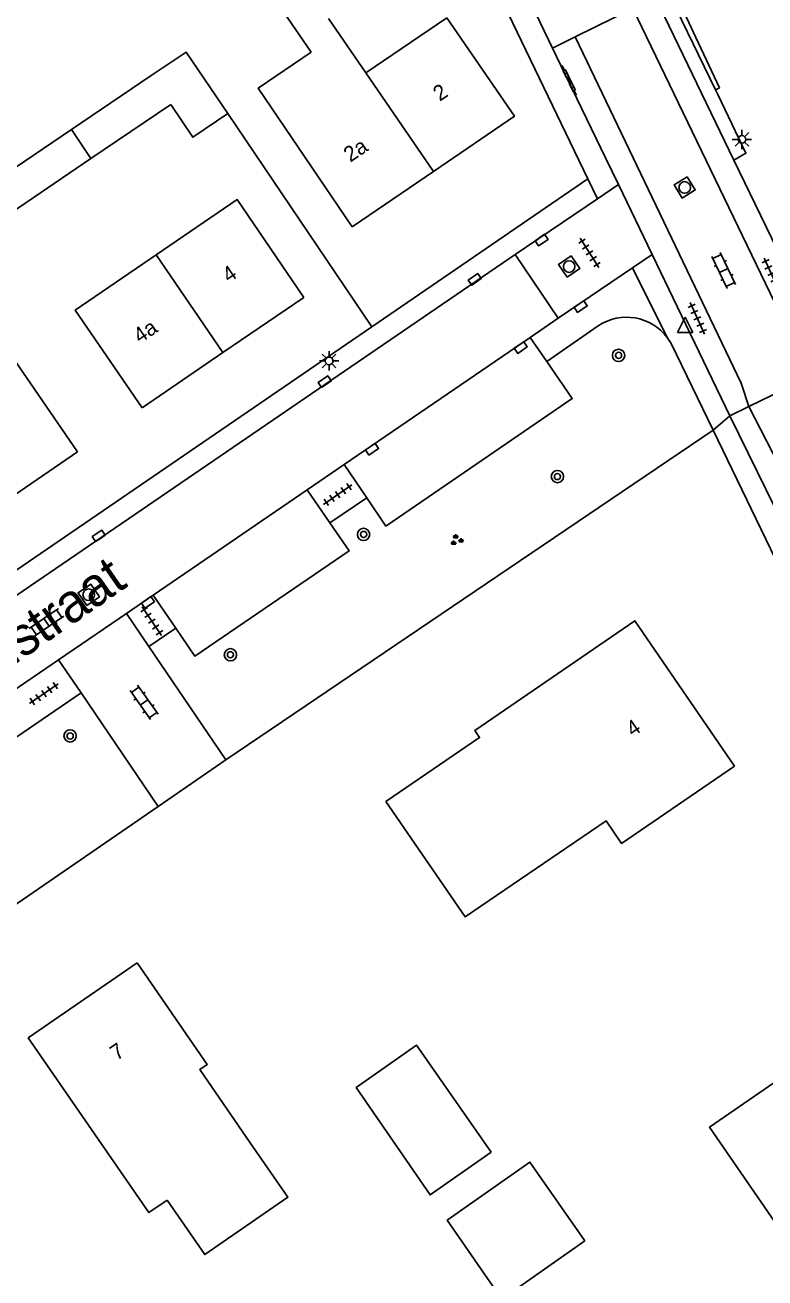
# Model space of a CAD drawing. Extents: x 137999 to 141000, y 397500 to 400501.
# Drawn here: x 138141.6 to 138189.6, y 400038.2 to 400119.4 of the extents above; entities that cross this region are included whole.
import ezdxf

# ---------------------------------------------------------------- set-up
doc = ezdxf.new("R2010")
doc.units = 0
for name, color, linetype in [('gg-afsc-erfafscheiding', 7, 'Continuous'), ('gg-afsc-hekwerk', 7, 'Continuous'), ('gg-anno-huisnummerreeks BGT', 7, 'Continuous'), ('gg-anno-openbare ruimte label', 7, 'Continuous'), ('gg-bbg-gedigitaliseerde bebouwing', 7, 'Continuous'), ('gg-bbg-gedigitaliseerde bijgebouw', 7, 'Continuous'), ('gg-bbg-hoofdgebouw', 7, 'Continuous'), ('gg-bbg-tussenscheiding', 7, 'Continuous'), ('gg-knt-verharding', 7, 'Continuous'), ('gg-knt-verharding nz', 7, 'Continuous'), ('gt-grn-afwateringsgoot', 7, 'Continuous'), ('gt-grn-vlakafsluiter', 7, 'Continuous'), ('gt-grn-weggrens', 7, 'Continuous'), ('gt-symb-afwateringsgoot', 7, 'Continuous'), ('gt-symb-boom', 7, 'Continuous'), ('gt-symb-groenvak', 7, 'Continuous'), ('gt-symb-klinker verharding', 7, 'Continuous'), ('gt-symb-kolk', 7, 'Continuous'), ('gt-symb-lichtmast', 7, 'Continuous'), ('gt-symb-rioolschacht', 7, 'Continuous'), ('gt-symb-tegel verharding', 7, 'Continuous'), ('gt-symb-waterafsluiter', 7, 'Continuous')]:
    doc.layers.add(name, color=color, linetype=linetype)

# ---------------------------------------------------------------- blocks, each defined once
blk = doc.blocks.new('gt0-BOOM')
at = {"layer": 'gt-symb-boom'}
for radius in [0.4, 0.2]:
    blk.add_circle((0, 0), radius, dxfattribs=at)
blk = doc.blocks.new('gt0-WAFSL')
at = {"layer": 'gt-symb-waterafsluiter'}
for p, q in [((-0.5, -0.333), (0, 0.667)), ((0, 0.667), (0.5, -0.333)), ((0.5, -0.333), (-0.5, -0.333))]:
    blk.add_line(p, q, dxfattribs=at)
blk = doc.blocks.new('gt0-TEG1')
at = {"layer": 'gt-symb-tegel verharding'}
for p, q in [((-1.125, 0), (1.125, 0)), ((-0.9, -0.25), (-0.9, 0.25)), ((-0.45, -0.25), (-0.45, 0.25)), ((0, -0.25), (0, 0.25)), ((0.45, -0.25), (0.45, 0.25)), ((0.9, -0.25), (0.9, 0.25))]:
    blk.add_line(p, q, dxfattribs=at)
blk = doc.blocks.new('gt0-KL1')
at = {"layer": 'gt-symb-klinker verharding'}
for p, q in [((-1.15, 0.3), (1.15, 0.3)), ((-1, -0.3), (-1, 0.3)), ((-0.5, 0.3), (-0.5, 0.45)), ((0, -0.3), (0, 0.3)), ((0.5, 0.3), (0.5, 0.45)), ((1, -0.3), (1, 0.3)), ((-1.15, -0.3), (1.15, -0.3)), ((-0.5, -0.45), (-0.5, -0.3)), ((0.5, -0.45), (0.5, -0.3))]:
    blk.add_line(p, q, dxfattribs=at)
blk = doc.blocks.new('gt0-RS')
at = {"layer": 'gt-symb-rioolschacht'}
blk.add_lwpolyline([(-0.5, -0.5), (0.5, -0.5), (0.5, 0.5), (-0.5, 0.5)], close=True, dxfattribs=at)
blk.add_circle((0, 0), 0.375, dxfattribs=at)
blk = doc.blocks.new('gt0-LMAST')
at = {"layer": 'gt-symb-lichtmast'}
for p, q in [((-0.182, 0.173), (-0.447, 0.438)), ((-0.005, 0.246), (-0.005, 0.621)), ((0.172, 0.173), (0.437, 0.438)), ((-0.255, -0.004), (-0.63, -0.004)), ((-0.182, -0.181), (-0.447, -0.446)), ((-0.005, -0.254), (-0.005, -0.629)), ((0.437, -0.446), (0.172, -0.181)), ((0.245, -0.004), (0.62, -0.004))]:
    blk.add_line(p, q, dxfattribs=at)
blk.add_circle((-0.005, -0.004), 0.25, dxfattribs=at)
blk = doc.blocks.new('gt0-AFWGT_1')
at = {"layer": 'gt-symb-afwateringsgoot'}
for p, q in [((-1.076, 0), (-0.726, 0)), ((-0.225, 0), (0.225, 0)), ((0.725, 0), (1.075, 0))]:
    blk.add_line(p, q, dxfattribs=at)
for points in [[(-0.726, 0.075), (-0.225, 0.075), (-0.225, -0.075), (-0.726, -0.075)], [(0.225, 0.075), (0.725, 0.075), (0.725, -0.075), (0.225, -0.075)]]:
    blk.add_lwpolyline(points, close=True, dxfattribs=at)
blk = doc.blocks.new('gt0-KOLK')
at = {"layer": 'gt-symb-kolk'}
blk.add_lwpolyline([(0, 0), (0.375, 0), (0.375, 0.4), (-0.375, 0.4), (-0.375, 0), (0, 0)], dxfattribs=at)
blk = doc.blocks.new('gt0-GRVAK')
at = {"layer": 'gt-symb-groenvak'}
for p, q in [((-0.11, 0.189), (-0.228, 0.24)), ((-0.182, 0.153), (0.088, 0.153)), ((-0.091, 0.211), (-0.156, 0.322)), ((-0.047, 0.214), (-0.047, 0.393)), ((-0.004, 0.211), (0.061, 0.322)), ((0.015, 0.189), (0.133, 0.24)), ((0.262, -0.052), (0.197, 0.059)), ((0.305, -0.049), (0.305, 0.13)), ((0.349, -0.052), (0.414, 0.059)), ((-0.245, -0.228), (-0.363, -0.177)), ((-0.318, -0.264), (-0.047, -0.264)), ((-0.226, -0.206), (-0.291, -0.095)), ((-0.183, -0.203), (-0.183, -0.024)), ((-0.139, -0.206), (-0.074, -0.095)), ((-0.12, -0.228), (-0.002, -0.177)), ((0.243, -0.074), (0.125, -0.023)), ((0.17, -0.11), (0.441, -0.11)), ((0.368, -0.074), (0.486, -0.023))]:
    blk.add_line(p, q, dxfattribs=at)

msp = doc.modelspace()

# ---------------------------------------------------------------- linework, layer by layer
at = {"layer": 'gg-afsc-erfafscheiding'}
for p, q in [((138164.102, 400099.865), (138154.753, 400113.69)), ((138154.637, 400071.758), (138186.245, 400093.151)), ((138136.512, 400059.303), (138150.244, 400068.735))]:
    msp.add_line(p, q, dxfattribs=at)
at = {"layer": 'gg-afsc-hekwerk'}
for p, q in [((138185.135, 400118.626), (138179.527, 400130.568)), ((138186.67, 400115.358), (138185.135, 400118.626))]:
    msp.add_line(p, q, dxfattribs=at)
at = {"layer": 'gg-bbg-gedigitaliseerde bebouwing'}
for q in [(138161.284, 400119.86), (138168.98, 400119.91)]:
    msp.add_line((138163.725, 400116.335), q, dxfattribs=at)
for points in [[(138160.132, 400121.523), (138158.364, 400120.299), (138160.176, 400117.683)], [(138162.83, 400106.35), (138156.72, 400115.333), (138160.176, 400117.683)], [(138159.7, 400101.77), (138155.371, 400108.11), (138150.118, 400104.526)], [(138150.118, 400104.526), (138144.861, 400100.94), (138149.19, 400094.6)], [(138145, 400091.74), (138140.706, 400098.028), (138135.447, 400094.439)], [(138165.02, 400069.07), (138170.159, 400061.588), (138179.299, 400067.812), (138180.302, 400066.34), (138187.64, 400071.35)], [(138156.205, 400046.928), (138152.933, 400051.669), (138153.424, 400052.009), (138148.87, 400058.6)], [(138141.8, 400053.72), (138149.63, 400042.389), (138150.817, 400043.208)], [(138200.38, 400041.55), (138193.626, 400036.894), (138186.016, 400047.934), (138192.77, 400052.59)], [(138156.205, 400046.928), (138158.646, 400043.391), (138153.257, 400039.672), (138150.817, 400043.208)]]:
    msp.add_lwpolyline(points, dxfattribs=at)
at = {"layer": 'gg-bbg-gedigitaliseerde bijgebouw'}
for p, q in [((138149.782, 400116.157), (138144.605, 400112.656)), ((138145.878, 400110.773), (138151.051, 400114.284)), ((138144.605, 400112.656), (138139.429, 400109.156))]:
    msp.add_line(p, q, dxfattribs=at)
for points in [[(138154.753, 400113.69), (138152.048, 400117.689), (138149.782, 400116.157)], [(138154.753, 400113.69), (138152.488, 400112.159), (138151.051, 400114.284)], [(138145.878, 400110.773), (138140.708, 400107.264), (138139.429, 400109.156)], [(138171.856, 400046.315), (138167.886, 400043.536), (138163.089, 400050.503), (138167.005, 400053.245), (138171.856, 400046.315)], [(138177.934, 400040.57), (138174.358, 400045.667), (138169.002, 400041.911), (138172.535, 400036.784), (138177.934, 400040.57)]]:
    msp.add_lwpolyline(points, dxfattribs=at)
at = {"layer": 'gg-bbg-hoofdgebouw'}
for p, q in [((138162.83, 400106.35), (138168.095, 400109.935)), ((138159.7, 400101.77), (138154.445, 400098.185)), ((138154.445, 400098.185), (138149.19, 400094.6)), ((138145, 400091.74), (138139.74, 400088.15)), ((138148.87, 400058.6), (138141.8, 400053.72))]:
    msp.add_line(p, q, dxfattribs=at)
for points in [[(138168.98, 400119.91), (138173.36, 400113.52), (138168.095, 400109.935)], [(138187.64, 400071.35), (138181.18, 400080.79), (138170.79, 400073.67), (138171.1, 400073.21), (138165.02, 400069.07)]]:
    msp.add_lwpolyline(points, dxfattribs=at)
at = {"layer": 'gg-bbg-tussenscheiding'}
for p, q in [((138168.095, 400109.935), (138163.725, 400116.335)), ((138145.878, 400110.773), (138144.605, 400112.656)), ((138154.445, 400098.185), (138150.118, 400104.526))]:
    msp.add_line(p, q, dxfattribs=at)
at = {"layer": 'gg-knt-verharding'}
for p, q in [((138179.07, 400130.45), (138186.401, 400115.228)), ((138175.82, 400117.947), (138173.178, 400123.447)), ((138187.597, 400110.673), (138182.514, 400121.222)), ((138181.042, 400120.517), (138177.301, 400118.667)), ((138177.301, 400118.667), (138175.82, 400117.947)), ((138175.82, 400117.947), (138176.635, 400116.271)), ((138177.08, 400115.35), (138179.289, 400110.77)), ((138186.401, 400115.228), (138186.547, 400114.925)), ((138179.289, 400110.77), (138180.101, 400109.086)), ((138193.266, 400098.951), (138187.597, 400110.673)), ((138178.11, 400109.45), (138164.102, 400099.865)), ((138180.101, 400109.086), (138182.292, 400104.543)), ((138173.405, 400104.555), (138118.975, 400067.352)), ((138176.202, 400100.422), (138173.405, 400104.555)), ((138182.292, 400104.543), (138184.199, 400100.589)), ((138164.102, 400099.865), (138122.036, 400071.082)), ((138174.376, 400099.173), (138176.202, 400100.422)), ((138175.456, 400097.604), (138178.798, 400099.933)), ((138184.199, 400100.589), (138187.331, 400094.095)), ((138174.376, 400099.173), (138175.456, 400097.604)), ((138188.565, 400094.7), (138192.801, 400096.742)), ((138188.565, 400094.7), (138187.331, 400094.095)), ((138187.331, 400094.095), (138194.877, 400078.664)), ((138159.913, 400089.285), (138162.308, 400090.922)), ((138163.769, 400088.769), (138162.308, 400090.922)), ((138159.913, 400089.285), (138161.387, 400087.145)), ((138161.387, 400087.145), (138163.769, 400088.769)), ((138148.177, 400081.263), (138149.918, 400082.451)), ((138151.382, 400080.306), (138149.918, 400082.451)), ((138148.177, 400081.263), (138149.638, 400079.113)), ((138149.638, 400079.113), (138151.382, 400080.306)), ((138149.638, 400079.113), (138154.637, 400071.758)), ((138140.423, 400075.96), (138143.778, 400078.255)), ((138145.233, 400076.114), (138143.778, 400078.255)), ((138131.456, 400066.69), (138145.233, 400076.114)), ((138150.244, 400068.735), (138145.233, 400076.114)), ((138154.637, 400071.758), (138150.244, 400068.735))]:
    msp.add_line(p, q, dxfattribs=at)
for points in [[(138148.498, 400170.105), (138148.52, 400170.04), (138148.86, 400170.2), (138178.11, 400109.45)], [(138192.801, 400096.742), (138191.732, 400098.361), (138181.042, 400120.517)], [(138177.301, 400118.667), (138188.061, 400096.213), (138188.565, 400094.7)], [(138186.547, 400114.925), (138188.38, 400111.12), (138187.597, 400110.673)], [(138186.245, 400093.151), (138183.525, 400098.78), (138183.277, 400099.161)], [(138175.456, 400097.604), (138177.106, 400095.206), (138165.013, 400086.936), (138163.769, 400088.769)], [(138195.445, 400074.538), (138194.547, 400076.113), (138193.712, 400077.722), (138186.245, 400093.151)], [(138161.387, 400087.145), (138162.638, 400085.327), (138152.615, 400078.501), (138151.382, 400080.306)]]:
    msp.add_lwpolyline(points, dxfattribs=at)
msp.add_arc((138180.627, 400097.164), 3.319, 37.0019, 123.43928, dxfattribs=at)
at = {"layer": 'gg-knt-verharding nz'}
for p, q in [((138162.308, 400090.922), (138174.376, 400099.173)), ((138149.918, 400082.451), (138159.913, 400089.285)), ((138143.778, 400078.255), (138148.177, 400081.263))]:
    msp.add_line(p, q, dxfattribs=at)
msp.add_lwpolyline([(138188.565, 400094.7), (138196.208, 400079.858), (138198.44, 400076.361)], dxfattribs=at)
at = {"layer": 'gt-grn-afwateringsgoot'}
msp.add_line((138177.08, 400115.35), (138176.635, 400116.271), dxfattribs=at)
msp.add_lwpolyline([(138177.08, 400115.35), (138177.205, 400115.41), (138176.76, 400116.331), (138176.635, 400116.271)], dxfattribs=at)
at = {"layer": 'gt-grn-vlakafsluiter'}
msp.add_line((138186.67, 400115.358), (138186.401, 400115.228), dxfattribs=at)
at = {"layer": 'gt-grn-weggrens'}
for p, q in [((138178.751, 400108.173), (138178.11, 400109.45)), ((138178.751, 400108.173), (138180.101, 400109.086)), ((138173.405, 400104.555), (138178.751, 400108.173)), ((138181.01, 400103.676), (138182.292, 400104.543)), ((138176.202, 400100.422), (138181.01, 400103.676)), ((138183.277, 400099.161), (138181.01, 400103.676)), ((138187.331, 400094.095), (138186.245, 400093.151))]:
    msp.add_line(p, q, dxfattribs=at)

# ---------------------------------------------------------------- block references
at = {"layer": 'gt-symb-afwateringsgoot', "xscale": 0.9998981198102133, "yscale": 0.9998981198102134, "rotation": 115.56558405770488}
msp.add_blockref('gt0-AFWGT_1', (138176.91, 400115.852), dxfattribs=at)
at = {"layer": 'gt-symb-boom'}
for p in [(138180.115, 400098.008), (138176.15, 400090.145), (138163.569, 400086.389), (138154.927, 400078.581), (138144.528, 400073.318)]:
    msp.add_blockref('gt0-BOOM', p, dxfattribs=at)
at = {"layer": 'gt-symb-groenvak'}
msp.add_blockref('gt0-GRVAK', (138169.591, 400086.017), dxfattribs=at)
at = {"layer": 'gt-symb-klinker verharding'}
for p, rotation in [((138186.935, 400103.512), -64.15238977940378), ((138142.995, 400080.683), 34.532124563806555), ((138149.324, 400075.489), 125.31121343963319)]:
    msp.add_blockref('gt0-KL1', p, dxfattribs=dict(at, rotation=rotation))
at = {"layer": 'gt-symb-kolk'}
for p, rotation in [((138175.009, 400105.651), -145.75398865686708), ((138170.895, 400102.773), 34.32560196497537), ((138177.543, 400101.338), -145.59476571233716), ((138173.657, 400098.681), -145.67439803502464), ((138161.157, 400096.138), 34.32560196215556), ((138164.003, 400092.082), -145.67439803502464), ((138146.492, 400086.133), 34.32560196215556), ((138149.463, 400082.142), -145.67439803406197)]:
    msp.add_blockref('gt0-KOLK', p, dxfattribs=dict(at, rotation=rotation))
at = {"layer": 'gt-symb-lichtmast'}
for p in [(138188.122, 400112.022), (138161.338, 400097.654)]:
    msp.add_blockref('gt0-LMAST', p, dxfattribs=at)
at = {"layer": 'gt-symb-rioolschacht'}
for p, rotation in [((138184.407, 400108.902), -148.27993988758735), ((138176.906, 400103.769), 34.32560196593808), ((138145.734, 400082.479), 34.32560196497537)]:
    msp.add_blockref('gt0-RS', p, dxfattribs=dict(at, rotation=rotation))
at = {"layer": 'gt-symb-tegel verharding'}
for p, rotation in [((138178.225, 400104.658), -57.24756055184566), ((138190.027, 400103.301), 114.64309521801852), ((138185.228, 400100.408), 114.64309521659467), ((138161.886, 400088.977), 34.32560196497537), ((138149.828, 400080.764), 123.70595653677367), ((138142.823, 400076.06), 34.405234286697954)]:
    msp.add_blockref('gt0-TEG1', p, dxfattribs=dict(at, rotation=rotation))
at = {"layer": 'gt-symb-waterafsluiter'}
msp.add_blockref('gt0-WAFSL', (138184.443, 400099.822), dxfattribs=at)

# ---------------------------------------------------------------- texts
at = {"layer": 'gg-anno-huisnummerreeks BGT'}
for s, rotation, p in [('2', 34.2, (138168.512, 400114.454)), ('2a', 34.2, (138162.706, 400110.502)), ('4', 34.3, (138154.828, 400102.683)), ('4a', 34.3, (138149.06, 400098.748)), ('4', 34.4, (138181.038, 400073.228)), ('7', 34.6, (138147.556, 400052.225))]:
    msp.add_text(s, height=1, rotation=rotation, dxfattribs=at).set_placement(p)
at = {"layer": 'gg-anno-openbare ruimte label'}
msp.add_text('Dom S. Dubuissonstraat', height=2.5, rotation=34.7, dxfattribs=at).set_placement((138118.54, 400062.435))

doc.saveas('drawing.dxf')
